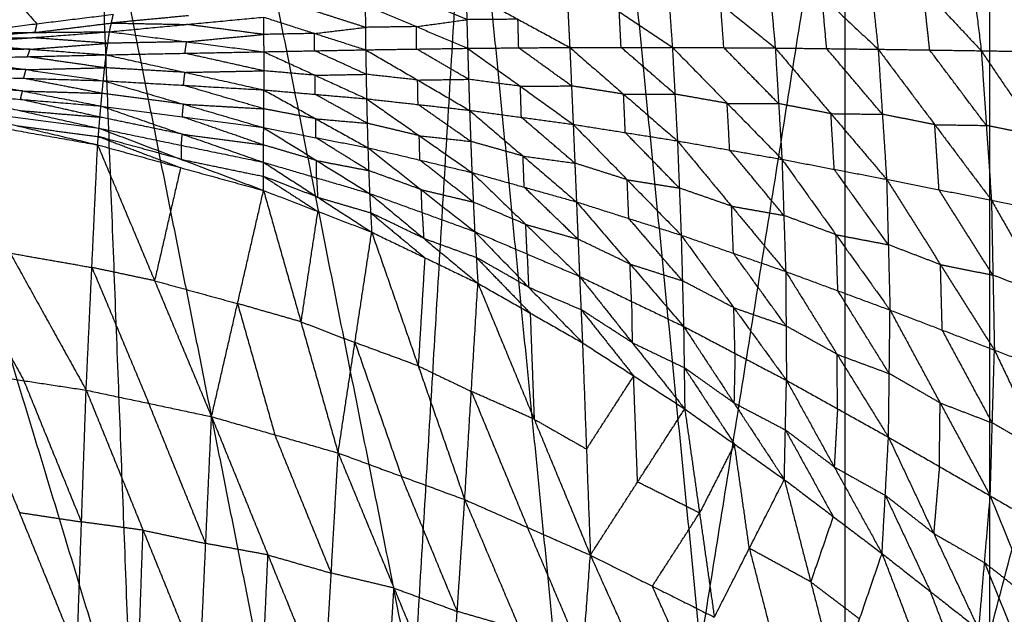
# Model space of a CAD drawing. Header units: millimetres. Extents: x -106 to 110, y -96 to 120.
# Tile 744 of 1020: x -7 to 2, y 39 to 44. Entities that reach past the tile are written whole.
import ezdxf

# ---------------------------------------------------------------- set-up
doc = ezdxf.new("R2010")
doc.units = ezdxf.units.MM
doc.header["$MEASUREMENT"] = 0
doc.layers.add('Default', color=7, linetype='Continuous', true_color=0x000000)

msp = doc.modelspace()

# ---------------------------------------------------------------- linework, layer by layer
at = {"layer": 'Default'}
for points in [[(-0.7935, 38.4819, 3.7488), (0.5128, 46.6791, 3.779), (1.8192, 54.8763, 3.8092)], [(1.8192, 38.6103, 3.7488), (1.8192, 46.7433, 3.779), (1.8192, 54.8763, 3.8092)], [(-3.3809, 38.0981, 3.7488), (-2.8844, 46.3839, 3.779), (-2.3878, 54.6697, 3.8092)], [(-2.3878, 54.6697, 3.8092), (-1.5906, 46.5758, 3.779), (-0.7935, 38.4819, 3.7488)], [(1.8192, 38.6103, 3.7488), (3.9227, 46.64, 3.779), (6.0262, 54.6697, 3.8092)], [(-6.5543, 54.0516, 3.8092), (-6.2363, 45.7571, 3.779), (-5.9183, 37.4625, 3.7488)], [(-6.5543, 54.0516, 3.8092), (-4.9676, 46.0749, 3.779), (-3.3809, 38.0981, 3.7488)], [(-10.6401, 53.0282, 3.8092), (-8.2792, 45.2453, 3.779), (-5.9183, 37.4625, 3.7488)], [(0.5128, 38.5461, 3.7488), (0.5128, 42.6126, 3.7639), (0.5128, 46.6791, 3.779)], [(-2.0872, 38.29, 3.7488), (-2.4858, 42.3369, 3.7639), (-2.8844, 46.3839, 3.779)], [(-4.6496, 37.7803, 3.7488), (-5.443, 41.7687, 3.7639), (-6.2363, 45.7571, 3.779)], [(-7.7083, 45.1626, -0.8196), (-7.2462, 44.6416, -0.3896), (-6.784, 44.1206, 0.0405)], [(1.5844, 45.1605, -0.9162), (1.663, 44.5185, -1.1874), (1.7416, 43.8765, -1.4587)], [(1.5844, 45.1605, -0.9162), (2.1273, 44.5119, -1.2756), (2.6702, 43.8634, -1.635)], [(0.69, 45.0018, -0.8053), (0.7505, 44.446, -1.0462), (0.811, 43.8902, -1.2872)], [(0.69, 45.0018, -0.8053), (1.2158, 44.4391, -1.132), (1.7416, 43.8765, -1.4587)], [(-0.2045, 44.847, -0.6999), (-0.1611, 44.3742, -0.9121), (-0.1176, 43.9015, -1.1242)], [(-0.2045, 44.847, -0.6999), (0.3032, 44.3686, -0.9935), (0.811, 43.8902, -1.2872)], [(-1.1038, 44.6962, -0.6013), (-1.0751, 44.3018, -0.7866), (-1.0464, 43.9074, -0.9718)], [(-1.1038, 44.6962, -0.6013), (-0.6107, 44.2988, -0.8628), (-0.1176, 43.9015, -1.1242)], [(-2.005, 44.5517, -0.5095), (-1.9888, 44.2292, -0.6697), (-1.9726, 43.9067, -0.83)], [(-2.005, 44.5517, -0.5095), (-1.5257, 44.2295, -0.7407), (-1.0464, 43.9074, -0.9718)], [(1.2763, 43.8833, -1.3729), (1.246, 44.1612, -1.2525), (1.2158, 44.4391, -1.132)], [(-2.9017, 44.1573, -0.5615), (-3.1327, 44.2551, -0.4735), (-3.3638, 44.353, -0.3855)], [(-2.9085, 44.4156, -0.4245), (-2.9017, 44.1573, -0.5615), (-2.8948, 43.8989, -0.6986)], [(-2.9085, 44.4156, -0.4245), (-2.4406, 44.1611, -0.6272), (-1.9726, 43.9067, -0.83)], [(0.3467, 43.8958, -1.2057), (0.325, 44.1322, -1.0996), (0.3032, 44.3686, -0.9935)], [(-3.8191, 44.2904, -0.3465), (-3.8171, 44.0878, -0.4623), (-3.815, 43.8852, -0.5781)], [(-3.8191, 44.2904, -0.3465), (-3.3569, 44.0947, -0.5225), (-2.8948, 43.8989, -0.6986)], [(-0.582, 43.9044, -1.048), (-0.5964, 44.1016, -0.9554), (-0.6107, 44.2988, -0.8628)], [(-7.475, 44.0356, 0.0408), (-6.784, 44.1206, 0.0405), (-6.0931, 44.2056, 0.0402)], [(-6.1277, 44.0481, -0.179), (-6.1104, 44.1268, -0.0694), (-6.0931, 44.2056, 0.0402)], [(-6.1277, 44.0481, -0.179), (-5.4319, 44.1142, -0.2273), (-4.7361, 44.1803, -0.2756)], [(-5.4146, 44.1929, -0.1177), (-5.7625, 44.1599, -0.0936), (-6.1104, 44.1268, -0.0694)], [(-4.7361, 44.1803, -0.2756), (-4.7359, 44.024, -0.372), (-4.7357, 43.8677, -0.4685)], [(-4.7361, 44.1803, -0.2756), (-4.2756, 44.0327, -0.4269), (-3.815, 43.8852, -0.5781)], [(-3.8171, 44.0878, -0.4623), (-4.0473, 44.1616, -0.3867), (-4.2776, 44.2353, -0.3111)], [(-1.5095, 43.907, -0.9009), (-1.5176, 44.0683, -0.8208), (-1.5257, 44.2295, -0.7407)], [(-6.8013, 44.0418, -0.0691), (-6.4559, 44.0843, -0.0692), (-6.1104, 44.1268, -0.0694)], [(-6.784, 44.1206, 0.0405), (-6.7927, 44.0812, -0.0143), (-6.8013, 44.0418, -0.0691)], [(-6.1104, 44.1268, -0.0694), (-5.7711, 44.1205, -0.1483), (-5.4319, 44.1142, -0.2273)], [(-4.7359, 44.024, -0.372), (-5.0839, 44.0691, -0.2997), (-5.4319, 44.1142, -0.2273)], [(-4.2756, 44.0327, -0.4269), (-4.0463, 44.0603, -0.4446), (-3.8171, 44.0878, -0.4623)], [(-3.3569, 44.0947, -0.5225), (-3.587, 44.0912, -0.4924), (-3.8171, 44.0878, -0.4623)], [(-3.3569, 44.0947, -0.5225), (-3.1293, 44.126, -0.542), (-2.9017, 44.1573, -0.5615)], [(-3.3549, 43.8921, -0.6383), (-3.3559, 43.9934, -0.5804), (-3.3569, 44.0947, -0.5225)], [(-2.4406, 44.1611, -0.6272), (-2.6711, 44.1592, -0.5944), (-2.9017, 44.1573, -0.5615)], [(-2.4337, 43.9028, -0.7643), (-2.4371, 44.032, -0.6957), (-2.4406, 44.1611, -0.6272)], [(-7.53, 43.9411, -0.1006), (-6.8289, 43.9946, -0.1398), (-6.1277, 44.0481, -0.179)], [(-6.8013, 44.0418, -0.0691), (-7.1519, 44.0151, -0.0495), (-7.5025, 43.9883, -0.0299)], [(-7.5025, 43.9883, -0.0299), (-7.1657, 43.9915, -0.0848), (-6.8289, 43.9946, -0.1398)], [(-7.475, 44.0356, 0.0408), (-6.8013, 44.0418, -0.0691), (-6.1277, 44.0481, -0.179)], [(-6.1428, 43.944, -0.2487), (-6.4858, 43.9693, -0.1942), (-6.8289, 43.9946, -0.1398)], [(-6.1579, 43.8398, -0.3185), (-6.1428, 43.944, -0.2487), (-6.1277, 44.0481, -0.179)], [(-6.1277, 44.0481, -0.179), (-5.4317, 43.9579, -0.3237), (-4.7357, 43.8677, -0.4685)], [(-5.4317, 43.9579, -0.3237), (-5.0838, 43.991, -0.3479), (-4.7359, 44.024, -0.372)], [(-4.2756, 44.0327, -0.4269), (-4.5057, 44.0284, -0.3995), (-4.7359, 44.024, -0.372)], [(-4.2754, 43.8764, -0.5233), (-4.2755, 43.9546, -0.4751), (-4.2756, 44.0327, -0.4269)], [(-7.53, 43.9411, -0.1006), (-6.844, 43.8905, -0.2095), (-6.1579, 43.8398, -0.3185)], [(-6.844, 43.8905, -0.2095), (-6.4934, 43.9172, -0.2291), (-6.1428, 43.944, -0.2487)], [(-5.4317, 43.9579, -0.3237), (-5.7872, 43.9509, -0.2862), (-6.1428, 43.944, -0.2487)], [(-5.4468, 43.8538, -0.3935), (-5.4393, 43.9058, -0.3586), (-5.4317, 43.9579, -0.3237)], [(-2.8948, 43.8989, -0.6986), (-2.4337, 43.9028, -0.7643), (-1.9726, 43.9067, -0.83)], [(-1.9726, 43.9067, -0.83), (-1.5095, 43.907, -0.9009), (-1.0464, 43.9074, -0.9718)], [(-1.9726, 43.9067, -0.83), (-1.9572, 43.559, -0.8709), (-1.9417, 43.2114, -0.9118)], [(-1.9726, 43.9067, -0.83), (-1.4867, 43.4846, -0.9485), (-1.0008, 43.0625, -1.067)], [(-1.0236, 43.4849, -1.0194), (-1.2666, 43.696, -0.9601), (-1.5095, 43.907, -0.9009)], [(-1.0464, 43.9074, -0.9718), (-1.0236, 43.4849, -1.0194), (-1.0008, 43.0625, -1.067)], [(-1.0464, 43.9074, -0.9718), (-0.582, 43.9044, -1.048), (-0.1176, 43.9015, -1.1242)], [(-1.0464, 43.9074, -0.9718), (-0.5519, 43.4015, -1.1028), (-0.0573, 42.8956, -1.2337)], [(-7.5787, 43.8058, -0.1967), (-6.8683, 43.8228, -0.2576), (-6.1579, 43.8398, -0.3185)], [(-6.844, 43.8905, -0.2095), (-7.1992, 43.882, -0.1791), (-7.5544, 43.8734, -0.1486)], [(-6.8683, 43.8228, -0.2576), (-6.8562, 43.8566, -0.2336), (-6.844, 43.8905, -0.2095)], [(-6.1708, 43.7229, -0.3354), (-6.5196, 43.7729, -0.2965), (-6.8683, 43.8228, -0.2576)], [(-6.1837, 43.606, -0.3524), (-6.1708, 43.7229, -0.3354), (-6.1579, 43.8398, -0.3185)], [(-6.1579, 43.8398, -0.3185), (-5.4468, 43.8538, -0.3935), (-4.7357, 43.8677, -0.4685)], [(-6.1579, 43.8398, -0.3185), (-5.4467, 43.6815, -0.4175), (-4.7356, 43.5231, -0.5166)], [(-4.7356, 43.6954, -0.4925), (-5.0912, 43.7746, -0.443), (-5.4468, 43.8538, -0.3935)], [(-4.7357, 43.8677, -0.4685), (-4.2754, 43.8764, -0.5233), (-3.815, 43.8852, -0.5781)], [(-4.7357, 43.8677, -0.4685), (-4.7356, 43.6954, -0.4925), (-4.7356, 43.5231, -0.5166)], [(-4.7357, 43.8677, -0.4685), (-4.2714, 43.6551, -0.5525), (-3.8071, 43.4425, -0.6364)], [(-3.811, 43.6639, -0.6073), (-4.0432, 43.7702, -0.5653), (-4.2754, 43.8764, -0.5233)], [(-3.815, 43.8852, -0.5781), (-3.3549, 43.8921, -0.6383), (-2.8948, 43.8989, -0.6986)], [(-3.815, 43.8852, -0.5781), (-3.811, 43.6639, -0.6073), (-3.8071, 43.4425, -0.6364)], [(-3.815, 43.8852, -0.5781), (-3.3461, 43.6119, -0.6731), (-2.8772, 43.3387, -0.7681)], [(-2.886, 43.6188, -0.7333), (-3.1204, 43.7554, -0.6858), (-3.3549, 43.8921, -0.6383)], [(-2.8948, 43.8989, -0.6986), (-2.886, 43.6188, -0.7333), (-2.8772, 43.3387, -0.7681)], [(-2.8948, 43.8989, -0.6986), (-2.4182, 43.5552, -0.8052), (-1.9417, 43.2114, -0.9118)], [(-1.9572, 43.559, -0.8709), (-2.1954, 43.7309, -0.8176), (-2.4337, 43.9028, -0.7643)], [(-0.0875, 43.3985, -1.179), (-0.3348, 43.6515, -1.1135), (-0.582, 43.9044, -1.048)], [(-0.1176, 43.9015, -1.1242), (-0.0875, 43.3985, -1.179), (-0.0573, 42.8956, -1.2337)], [(-0.1176, 43.9015, -1.1242), (0.3467, 43.8958, -1.2057), (0.811, 43.8902, -1.2872)], [(-0.1176, 43.9015, -1.1242), (0.3847, 43.3083, -1.2682), (0.8871, 42.7152, -1.4121)], [(0.849, 43.3027, -1.3497), (0.5979, 43.5993, -1.2777), (0.3467, 43.8958, -1.2057)], [(0.811, 43.8902, -1.2872), (0.849, 43.3027, -1.3497), (0.8871, 42.7152, -1.4121)], [(0.811, 43.8902, -1.2872), (1.2763, 43.8833, -1.3729), (1.7416, 43.8765, -1.4587)], [(0.811, 43.8902, -1.2872), (1.3223, 43.2085, -1.4436), (1.8336, 42.5268, -1.6)], [(1.7876, 43.2017, -1.5293), (1.5319, 43.5425, -1.4511), (1.2763, 43.8833, -1.3729)], [(1.7416, 43.8765, -1.4587), (1.7876, 43.2017, -1.5293), (1.8336, 42.5268, -1.6)], [(1.7416, 43.8765, -1.4587), (2.2059, 43.8699, -1.5468), (2.6702, 43.8634, -1.635)], [(1.7416, 43.8765, -1.4587), (2.2603, 43.1074, -1.6259), (2.779, 42.3383, -1.7931)], [(-7.5787, 43.8058, -0.1967), (-6.8812, 43.7059, -0.2745), (-6.1837, 43.606, -0.3524)], [(-7.621, 43.6489, -0.2191), (-6.913, 43.5131, -0.2641), (-6.205, 43.3774, -0.3092)], [(-7.621, 43.6489, -0.2191), (-6.9024, 43.6274, -0.2857), (-6.1837, 43.606, -0.3524)], [(-6.8812, 43.7059, -0.2745), (-7.2406, 43.7166, -0.2412), (-7.5999, 43.7273, -0.2079)], [(-6.9024, 43.6274, -0.2857), (-6.8918, 43.6667, -0.2801), (-6.8812, 43.7059, -0.2745)], [(-6.8812, 43.7059, -0.2745), (-6.526, 43.7144, -0.305), (-6.1708, 43.7229, -0.3354)], [(-5.4467, 43.6815, -0.4175), (-5.8088, 43.7022, -0.3765), (-6.1708, 43.7229, -0.3354)], [(-5.4596, 43.5646, -0.4345), (-5.4532, 43.623, -0.426), (-5.4467, 43.6815, -0.4175)], [(-5.4467, 43.6815, -0.4175), (-5.0912, 43.6884, -0.455), (-4.7356, 43.6954, -0.4925)], [(-4.2714, 43.6551, -0.5525), (-4.5035, 43.6753, -0.5225), (-4.7356, 43.6954, -0.4925)], [(-4.2714, 43.6551, -0.5525), (-4.0412, 43.6595, -0.5799), (-3.811, 43.6639, -0.6073)], [(-4.2713, 43.4828, -0.5765), (-4.2714, 43.569, -0.5645), (-4.2714, 43.6551, -0.5525)], [(-3.3461, 43.6119, -0.6731), (-3.5786, 43.6379, -0.6402), (-3.811, 43.6639, -0.6073)], [(-6.913, 43.5131, -0.2641), (-7.276, 43.5431, -0.2341), (-7.6389, 43.573, -0.2041)], [(-6.1944, 43.4917, -0.3308), (-6.5484, 43.5596, -0.3083), (-6.9024, 43.6274, -0.2857)], [(-6.205, 43.3774, -0.3092), (-6.1944, 43.4917, -0.3308), (-6.1837, 43.606, -0.3524)], [(-6.1837, 43.606, -0.3524), (-5.4597, 43.3938, -0.4047), (-4.7357, 43.1816, -0.4571)], [(-6.1837, 43.606, -0.3524), (-5.4596, 43.5646, -0.4345), (-4.7356, 43.5231, -0.5166)], [(-4.7357, 43.3524, -0.4868), (-5.0977, 43.4585, -0.4607), (-5.4596, 43.5646, -0.4345)], [(-3.3461, 43.6119, -0.6731), (-3.1161, 43.6154, -0.7032), (-2.886, 43.6188, -0.7333)], [(-3.3421, 43.3906, -0.7023), (-3.3441, 43.5013, -0.6877), (-3.3461, 43.6119, -0.6731)], [(-2.4182, 43.5552, -0.8052), (-2.6521, 43.587, -0.7693), (-2.886, 43.6188, -0.7333)], [(-2.4182, 43.5552, -0.8052), (-2.1877, 43.5571, -0.838), (-1.9572, 43.559, -0.8709)], [(-2.4095, 43.275, -0.84), (-2.4138, 43.4151, -0.8226), (-2.4182, 43.5552, -0.8052)], [(-1.4867, 43.4846, -0.9485), (-1.7219, 43.5218, -0.9097), (-1.9572, 43.559, -0.8709)], [(-7.6568, 43.4972, -0.1892), (-6.9394, 43.3368, -0.1817), (-6.222, 43.1764, -0.1742)], [(-7.6568, 43.4972, -0.1892), (-6.9309, 43.4373, -0.2492), (-6.205, 43.3774, -0.3092)], [(-6.9309, 43.4373, -0.2492), (-6.922, 43.4752, -0.2567), (-6.913, 43.5131, -0.2641)], [(-6.913, 43.5131, -0.2641), (-6.5537, 43.5024, -0.2975), (-6.1944, 43.4917, -0.3308)], [(-5.4597, 43.3938, -0.4047), (-5.827, 43.4428, -0.3678), (-6.1944, 43.4917, -0.3308)], [(-4.7357, 43.1816, -0.4571), (-4.7357, 43.3524, -0.4868), (-4.7356, 43.5231, -0.5166)], [(-4.7356, 43.5231, -0.5166), (-4.2713, 43.4828, -0.5765), (-3.8071, 43.4425, -0.6364)], [(-4.7356, 43.5231, -0.5166), (-4.2655, 43.262, -0.5409), (-3.7954, 43.0008, -0.5652)], [(-3.8012, 43.2217, -0.6008), (-4.0363, 43.3522, -0.5887), (-4.2713, 43.4828, -0.5765)], [(-1.4867, 43.4846, -0.9485), (-1.2552, 43.4847, -0.9839), (-1.0236, 43.4849, -1.0194)], [(-1.4713, 43.1369, -0.9894), (-1.479, 43.3107, -0.9689), (-1.4867, 43.4846, -0.9485)], [(-0.5519, 43.4015, -1.1028), (-0.7878, 43.4432, -1.0611), (-1.0236, 43.4849, -1.0194)], [(-6.2135, 43.2769, -0.2417), (-6.5722, 43.3571, -0.2454), (-6.9309, 43.4373, -0.2492)], [(-6.222, 43.1764, -0.1742), (-6.2135, 43.2769, -0.2417), (-6.205, 43.3774, -0.3092)], [(-6.205, 43.3774, -0.3092), (-5.4706, 43.123, -0.2894), (-4.7362, 42.8686, -0.2697)], [(-6.205, 43.3774, -0.3092), (-5.4704, 43.2795, -0.3831), (-4.7357, 43.1816, -0.4571)], [(-5.4704, 43.2795, -0.3831), (-5.4651, 43.3367, -0.3939), (-5.4597, 43.3938, -0.4047)], [(-5.4597, 43.3938, -0.4047), (-5.0977, 43.3731, -0.4458), (-4.7357, 43.3524, -0.4868)], [(-3.8071, 43.4425, -0.6364), (-3.8012, 43.2217, -0.6008), (-3.7954, 43.0008, -0.5652)], [(-3.8071, 43.4425, -0.6364), (-3.3421, 43.3906, -0.7023), (-2.8772, 43.3387, -0.7681)], [(-3.8071, 43.4425, -0.6364), (-3.3315, 43.1095, -0.6602), (-2.8559, 42.7765, -0.684)], [(-2.8666, 43.0576, -0.7261), (-3.1044, 43.2241, -0.7142), (-3.3421, 43.3906, -0.7023)], [(-0.5291, 42.979, -1.1503), (-0.5405, 43.1903, -1.1266), (-0.5519, 43.4015, -1.1028)], [(-0.5519, 43.4015, -1.1028), (-0.3197, 43.4, -1.1409), (-0.0875, 43.3985, -1.179)], [(0.3847, 43.3083, -1.2682), (0.1486, 43.3534, -1.2236), (-0.0875, 43.3985, -1.179)], [(-7.7092, 43.2867, 0.0378), (-7.0237, 42.0486, -0.7999), (-6.3383, 40.8105, -1.6376)], [(-7.7092, 43.2867, 0.0378), (-6.9719, 43.1567, 0.0368), (-6.2346, 43.0267, 0.0358)], [(-7.6861, 43.3703, -0.0969), (-6.9603, 43.1985, -0.0306), (-6.2346, 43.0267, 0.0358)], [(-7.6861, 43.3703, -0.0969), (-6.9541, 43.2734, -0.1356), (-6.222, 43.1764, -0.1742)], [(-6.9394, 43.3368, -0.1817), (-6.5764, 43.3069, -0.2117), (-6.2135, 43.2769, -0.2417)], [(-4.2655, 43.262, -0.5409), (-4.5006, 43.3072, -0.5139), (-4.7357, 43.3524, -0.4868)], [(-2.8772, 43.3387, -0.7681), (-2.8666, 43.0576, -0.7261), (-2.8559, 42.7765, -0.684)], [(-2.8772, 43.3387, -0.7681), (-2.4095, 43.275, -0.84), (-1.9417, 43.2114, -0.9118)], [(-2.8772, 43.3387, -0.7681), (-2.3948, 42.9249, -0.7909), (-1.9123, 42.5112, -0.8137)], [(0.4149, 42.8054, -1.3229), (0.3998, 43.0569, -1.2956), (0.3847, 43.3083, -1.2682)], [(0.3847, 43.3083, -1.2682), (0.6169, 43.3055, -1.3089), (0.849, 43.3027, -1.3497)], [(1.3223, 43.2085, -1.4436), (1.0857, 43.2556, -1.3966), (0.849, 43.3027, -1.3497)], [(-6.9603, 43.1985, -0.0306), (-6.5943, 43.15, -0.0499), (-6.2283, 43.1015, -0.0692)], [(-5.4706, 43.123, -0.2894), (-5.8421, 43.2, -0.2656), (-6.2135, 43.2769, -0.2417)], [(-4.736, 43.0251, -0.3634), (-5.1032, 43.1523, -0.3733), (-5.4704, 43.2795, -0.3831)], [(-4.2656, 43.0912, -0.5111), (-4.2655, 43.1766, -0.526), (-4.2655, 43.262, -0.5409)], [(-4.2655, 43.262, -0.5409), (-4.0334, 43.2418, -0.5709), (-3.8012, 43.2217, -0.6008)], [(-3.3315, 43.1095, -0.6602), (-3.5664, 43.1656, -0.6305), (-3.8012, 43.2217, -0.6008)], [(-1.927, 42.8613, -0.8628), (-2.1682, 43.0681, -0.8514), (-2.4095, 43.275, -0.84)], [(-1.9417, 43.2114, -0.9118), (-1.927, 42.8613, -0.8628), (-1.9123, 42.5112, -0.8137)], [(-1.9417, 43.2114, -0.9118), (-1.4713, 43.1369, -0.9894), (-1.0008, 43.0625, -1.067)], [(-1.9417, 43.2114, -0.9118), (-1.4544, 42.711, -0.9328), (-0.9671, 42.2106, -0.9538)], [(1.3603, 42.621, -1.5061), (1.3413, 42.9148, -1.4748), (1.3223, 43.2085, -1.4436)], [(1.3223, 43.2085, -1.4436), (1.5549, 43.2051, -1.4865), (1.7876, 43.2017, -1.5293)], [(2.2603, 43.1074, -1.6259), (2.0239, 43.1545, -1.5776), (1.7876, 43.2017, -1.5293)], [(-6.2346, 43.0267, 0.0358), (-6.2283, 43.1015, -0.0692), (-6.222, 43.1764, -0.1742)], [(-6.222, 43.1764, -0.1742), (-5.4794, 42.8953, -0.0703), (-4.7369, 42.6141, 0.0337)], [(-6.222, 43.1764, -0.1742), (-5.4791, 43.0225, -0.222), (-4.7362, 42.8686, -0.2697)], [(-5.4791, 43.0225, -0.222), (-5.4748, 43.0728, -0.2557), (-5.4706, 43.123, -0.2894)], [(-5.4706, 43.123, -0.2894), (-5.1033, 43.0741, -0.3264), (-4.736, 43.0251, -0.3634)], [(-4.7362, 42.8686, -0.2697), (-4.736, 43.0251, -0.3634), (-4.7357, 43.1816, -0.4571)], [(-4.7357, 43.1816, -0.4571), (-4.2656, 43.0912, -0.5111), (-3.7954, 43.0008, -0.5652)], [(-4.7357, 43.1816, -0.4571), (-4.2578, 42.8846, -0.3984), (-3.7799, 42.5877, -0.3398)], [(-3.3257, 42.8887, -0.6246), (-3.3286, 42.9991, -0.6424), (-3.3315, 43.1095, -0.6602)], [(-3.3315, 43.1095, -0.6602), (-3.099, 43.0835, -0.6932), (-2.8666, 43.0576, -0.7261)], [(-0.984, 42.6365, -1.0104), (-1.2276, 42.8867, -0.9999), (-1.4713, 43.1369, -0.9894)], [(-6.3383, 40.8105, -1.6376), (-6.2864, 41.9186, -0.8009), (-6.2346, 43.0267, 0.0358)], [(-6.2346, 43.0267, 0.0358), (-5.7204, 41.7987, -0.7655), (-5.2062, 40.5707, -1.5668)], [(-6.2346, 43.0267, 0.0358), (-5.4857, 42.8204, 0.0347), (-4.7369, 42.6141, 0.0337)], [(-6.2283, 43.1015, -0.0692), (-5.857, 42.961, -0.0172), (-5.4857, 42.8204, 0.0347)], [(-5.4794, 42.8953, -0.0703), (-5.8539, 42.9984, -0.0697), (-6.2283, 43.1015, -0.0692)], [(-5.4791, 43.0225, -0.222), (-5.4793, 42.9589, -0.1461), (-5.4794, 42.8953, -0.0703)], [(-4.2578, 42.8846, -0.3984), (-4.4969, 42.9549, -0.3809), (-4.736, 43.0251, -0.3634)], [(-3.7876, 42.7942, -0.4525), (-4.0266, 42.9427, -0.4818), (-4.2656, 43.0912, -0.5111)], [(-2.3948, 42.9249, -0.7909), (-2.6307, 42.9912, -0.7585), (-2.8666, 43.0576, -0.7261)], [(-1.0008, 43.0625, -1.067), (-0.984, 42.6365, -1.0104), (-0.9671, 42.2106, -0.9538)], [(-1.0008, 43.0625, -1.067), (-0.5291, 42.979, -1.1503), (-0.0573, 42.8956, -1.2337)], [(-1.0008, 43.0625, -1.067), (-0.5123, 42.4724, -1.0856), (-0.0238, 41.8824, -1.1043)], [(-3.7954, 43.0008, -0.5652), (-3.7876, 42.7942, -0.4525), (-3.7799, 42.5877, -0.3398)], [(-3.7954, 43.0008, -0.5652), (-3.3257, 42.8887, -0.6246), (-2.8559, 42.7765, -0.684)], [(-3.7954, 43.0008, -0.5652), (-3.3131, 42.6216, -0.4911), (-2.8309, 42.2424, -0.4169)], [(-0.0405, 42.389, -1.169), (-0.2848, 42.684, -1.1597), (-0.5291, 42.979, -1.1503)], [(-5.4794, 42.8953, -0.0703), (-5.108, 42.8183, -0.0942), (-4.7366, 42.7414, -0.118)], [(-4.7369, 42.6141, 0.0337), (-4.7366, 42.7414, -0.118), (-4.7362, 42.8686, -0.2697)], [(-4.7362, 42.8686, -0.2697), (-4.258, 42.7282, -0.3048), (-3.7799, 42.5877, -0.3398)], [(-4.7362, 42.8686, -0.2697), (-4.2484, 42.5532, -0.1188), (-3.7606, 42.2377, 0.0321)], [(-4.258, 42.7282, -0.3048), (-4.2579, 42.8064, -0.3516), (-4.2578, 42.8846, -0.3984)], [(-4.2578, 42.8846, -0.3984), (-4.0227, 42.8394, -0.4255), (-3.7876, 42.7942, -0.4525)], [(-2.8434, 42.5094, -0.5505), (-3.0845, 42.699, -0.5875), (-3.3257, 42.8887, -0.6246)], [(-2.3841, 42.6438, -0.7489), (-2.3894, 42.7844, -0.7699), (-2.3948, 42.9249, -0.7909)], [(-2.3948, 42.9249, -0.7909), (-2.1609, 42.8931, -0.8269), (-1.927, 42.8613, -0.8628)], [(-1.4544, 42.711, -0.9328), (-1.6907, 42.7861, -0.8978), (-1.927, 42.8613, -0.8628)], [(-0.0573, 42.8956, -1.2337), (-0.0405, 42.389, -1.169), (-0.0238, 41.8824, -1.1043)], [(-0.0573, 42.8956, -1.2337), (0.4149, 42.8054, -1.3229), (0.8871, 42.7152, -1.4121)], [(-0.0573, 42.8956, -1.2337), (0.4304, 42.2147, -1.2495), (0.9181, 41.5337, -1.2652)], [(-5.4857, 42.8204, 0.0347), (-5.603, 42.3095, -0.3654), (-5.7204, 41.7987, -0.7655)], [(-3.3131, 42.6216, -0.4911), (-3.5504, 42.7079, -0.4718), (-3.7876, 42.7942, -0.4525)], [(-2.8559, 42.7765, -0.684), (-2.8434, 42.5094, -0.5505), (-2.8309, 42.2424, -0.4169)], [(-2.8559, 42.7765, -0.684), (-2.3841, 42.6438, -0.7489), (-1.9123, 42.5112, -0.8137)], [(-2.8559, 42.7765, -0.684), (-2.3701, 42.3074, -0.5926), (-1.8844, 41.8384, -0.5012)], [(0.9026, 42.1245, -1.3387), (0.6587, 42.4649, -1.3308), (0.4149, 42.8054, -1.3229)], [(-4.7366, 42.7414, -0.118), (-4.4927, 42.5836, -0.0426), (-4.2488, 42.4259, 0.0329)], [(-4.2484, 42.5532, -0.1188), (-4.4925, 42.6473, -0.1184), (-4.7366, 42.7414, -0.118)], [(-4.258, 42.7282, -0.3048), (-4.2532, 42.6407, -0.2118), (-4.2484, 42.5532, -0.1188)], [(-1.4397, 42.3609, -0.8838), (-1.4471, 42.5359, -0.9083), (-1.4544, 42.711, -0.9328)], [(-1.4544, 42.711, -0.9328), (-1.2192, 42.6737, -0.9716), (-0.984, 42.6365, -1.0104)], [(0.8871, 42.7152, -1.4121), (0.9026, 42.1245, -1.3387), (0.9181, 41.5337, -1.2652)], [(0.8871, 42.7152, -1.4121), (1.3603, 42.621, -1.5061), (1.8336, 42.5268, -1.6)], [(0.8871, 42.7152, -1.4121), (1.3738, 41.9439, -1.4234), (1.8605, 41.1725, -1.4347)], [(-5.2062, 40.5707, -1.5668), (-4.9715, 41.5924, -0.7665), (-4.7369, 42.6141, 0.0337)], [(-4.7369, 42.6141, 0.0337), (-4.4003, 41.4284, -0.7262), (-4.0636, 40.2427, -1.486)], [(-4.7369, 42.6141, 0.0337), (-4.2488, 42.4259, 0.0329), (-3.7606, 42.2377, 0.0321)], [(-3.7799, 42.5877, -0.3398), (-3.7703, 42.4127, -0.1539), (-3.7606, 42.2377, 0.0321)], [(-3.7799, 42.5877, -0.3398), (-3.3054, 42.415, -0.3784), (-2.8309, 42.2424, -0.4169)], [(-3.7799, 42.5877, -0.3398), (-3.291, 42.1819, -0.1547), (-2.8021, 41.7761, 0.0304)], [(-3.3054, 42.415, -0.3784), (-3.3093, 42.5183, -0.4347), (-3.3131, 42.6216, -0.4911)], [(-3.3131, 42.6216, -0.4911), (-3.0783, 42.5655, -0.5208), (-2.8434, 42.5094, -0.5505)], [(-1.8983, 42.1748, -0.6575), (-2.1412, 42.4093, -0.7032), (-2.3841, 42.6438, -0.7489)], [(-0.5123, 42.4724, -1.0856), (-0.7482, 42.5545, -1.048), (-0.984, 42.6365, -1.0104)], [(1.847, 41.8497, -1.5173), (1.6037, 42.2354, -1.5117), (1.3603, 42.621, -1.5061)], [(-4.2484, 42.5532, -0.1188), (-4.0093, 42.4829, -0.1363), (-3.7703, 42.4127, -0.1539)], [(-2.3701, 42.3074, -0.5926), (-2.6068, 42.4084, -0.5715), (-2.8434, 42.5094, -0.5505)], [(-1.9123, 42.5112, -0.8137), (-1.8983, 42.1748, -0.6575), (-1.8844, 41.8384, -0.5012)], [(-1.9123, 42.5112, -0.8137), (-1.4397, 42.3609, -0.8838), (-0.9671, 42.2106, -0.9538)], [(-1.9123, 42.5112, -0.8137), (-1.4287, 41.9488, -0.7029), (-0.9452, 41.3865, -0.5921)], [(1.8336, 42.5268, -1.6), (1.847, 41.8497, -1.5173), (1.8605, 41.1725, -1.4347)], [(1.8336, 42.5268, -1.6), (2.3063, 42.4326, -1.6965), (2.779, 42.3383, -1.7931)], [(1.8336, 42.5268, -1.6), (2.3176, 41.6687, -1.6044), (2.8016, 40.8106, -1.6088)], [(-4.2488, 42.4259, 0.0329), (-4.3245, 41.9272, -0.3467), (-4.4003, 41.4284, -0.7262)], [(-3.7703, 42.4127, -0.1539), (-3.5258, 42.2098, -0.0613), (-3.2814, 42.0069, 0.0313)], [(-3.291, 42.1819, -0.1547), (-3.5306, 42.2973, -0.1543), (-3.7703, 42.4127, -0.1539)], [(-3.3054, 42.415, -0.3784), (-3.2982, 42.2984, -0.2665), (-3.291, 42.1819, -0.1547)], [(-0.4955, 42.0465, -1.029), (-0.5039, 42.2595, -1.0573), (-0.5123, 42.4724, -1.0856)], [(-0.5123, 42.4724, -1.0856), (-0.2764, 42.4307, -1.1273), (-0.0405, 42.389, -1.169)], [(-2.3576, 42.0404, -0.4591), (-2.3639, 42.1739, -0.5258), (-2.3701, 42.3074, -0.5926)], [(-2.3701, 42.3074, -0.5926), (-2.1342, 42.2411, -0.625), (-1.8983, 42.1748, -0.6575)], [(-0.9562, 41.7985, -0.773), (-1.1979, 42.0797, -0.8284), (-1.4397, 42.3609, -0.8838)], [(0.4304, 42.2147, -1.2495), (0.1949, 42.3018, -1.2092), (-0.0405, 42.389, -1.169)], [(-4.0636, 40.2427, -1.486), (-3.9121, 41.2402, -0.727), (-3.7606, 42.2377, 0.0321)], [(-3.7606, 42.2377, 0.0321), (-3.3407, 41.0294, -0.6817), (-2.9209, 39.8211, -1.3954)], [(-3.7606, 42.2377, 0.0321), (-3.2814, 42.0069, 0.0313), (-2.8021, 41.7761, 0.0304)], [(-2.8309, 42.2424, -0.4169), (-2.8165, 42.0092, -0.1933), (-2.8021, 41.7761, 0.0304)], [(-2.8309, 42.2424, -0.4169), (-2.3576, 42.0404, -0.4591), (-1.8844, 41.8384, -0.5012)], [(-2.8309, 42.2424, -0.4169), (-2.3444, 41.7403, -0.1941), (-1.8578, 41.2382, 0.0287)], [(-7.5848, 42.1337, -0.8305), (-7.242, 41.5147, -1.2494), (-6.8993, 40.8956, -1.6682)], [(-3.291, 42.1819, -0.1547), (-3.0537, 42.0955, -0.174), (-2.8165, 42.0092, -0.1933)], [(-1.4287, 41.9488, -0.7029), (-1.6635, 42.0618, -0.6802), (-1.8983, 42.1748, -0.6575)], [(-0.9671, 42.2106, -0.9538), (-0.9562, 41.7985, -0.773), (-0.9452, 41.3865, -0.5921)], [(-0.9671, 42.2106, -0.9538), (-0.4955, 42.0465, -1.029), (-0.0238, 41.8824, -1.1043)], [(-0.9671, 42.2106, -0.9538), (-0.4919, 41.5548, -0.8218), (-0.0166, 40.899, -0.6898)], [(0.4472, 41.7081, -1.1848), (0.4388, 41.9614, -1.2171), (0.4304, 42.2147, -1.2495)], [(0.4304, 42.2147, -1.2495), (0.6665, 42.1696, -1.2941), (0.9026, 42.1245, -1.3387)], [(-7.0237, 42.0486, -0.7999), (-6.6551, 41.9836, -0.8004), (-6.2864, 41.9186, -0.8009)], [(-2.3576, 42.0404, -0.4591), (-2.351, 41.8903, -0.3266), (-2.3444, 41.7403, -0.1941)], [(-0.0202, 41.3907, -0.8971), (-0.2578, 41.7186, -0.963), (-0.4955, 42.0465, -1.029)], [(1.3738, 41.9439, -1.4234), (1.1382, 42.0342, -1.381), (0.9026, 42.1245, -1.3387)], [(-3.2814, 42.0069, 0.0313), (-3.3111, 41.5181, -0.3252), (-3.3407, 41.0294, -0.6817)], [(-2.8165, 42.0092, -0.1933), (-2.5732, 41.7582, -0.0819), (-2.33, 41.5071, 0.0296)], [(-2.3444, 41.7403, -0.1941), (-2.5804, 41.8748, -0.1937), (-2.8165, 42.0092, -0.1933)], [(-6.2864, 41.9186, -0.8009), (-6.0293, 41.3046, -1.2015), (-5.7722, 40.6906, -1.6022)], [(-5.7204, 41.7987, -0.7655), (-6.0034, 41.8586, -0.7832), (-6.2864, 41.9186, -0.8009)], [(-1.4148, 41.6124, -0.5467), (-1.4217, 41.7806, -0.6248), (-1.4287, 41.9488, -0.7029)], [(-1.4287, 41.9488, -0.7029), (-1.1924, 41.8737, -0.7379), (-0.9562, 41.7985, -0.773)], [(-0.0238, 41.8824, -1.1043), (-0.0202, 41.3907, -0.8971), (-0.0166, 40.899, -0.6898)], [(-0.0238, 41.8824, -1.1043), (0.4403, 41.1339, -0.9492), (0.9044, 40.3854, -0.7942)], [(-0.0238, 41.8824, -1.1043), (0.4472, 41.7081, -1.1848), (0.9181, 41.5337, -1.2652)], [(1.3893, 41.3531, -1.35), (1.3815, 41.6485, -1.3867), (1.3738, 41.9439, -1.4234)], [(1.3738, 41.9439, -1.4234), (1.6104, 41.8968, -1.4704), (1.847, 41.8497, -1.5173)], [(-5.7204, 41.7987, -0.7655), (-5.346, 41.6955, -0.766), (-4.9715, 41.5924, -0.7665)], [(-2.9209, 39.8211, -1.3954), (-2.8615, 40.7986, -0.6825), (-2.8021, 41.7761, 0.0304)], [(-2.8021, 41.7761, 0.0304), (-2.33, 41.5071, 0.0296), (-1.8578, 41.2382, 0.0287)], [(-2.8021, 41.7761, 0.0304), (-2.2944, 40.5478, -0.6325), (-1.7867, 39.3196, -1.2955)], [(-1.8844, 41.8384, -0.5012), (-1.8711, 41.5383, -0.2362), (-1.8578, 41.2382, 0.0287)], [(-1.8844, 41.8384, -0.5012), (-1.4148, 41.6124, -0.5467), (-0.9452, 41.3865, -0.5921)], [(-1.8844, 41.8384, -0.5012), (-1.4096, 41.2398, -0.2371), (-0.9349, 40.6413, 0.027)], [(-0.4919, 41.5548, -0.8218), (-0.724, 41.6767, -0.7974), (-0.9562, 41.7985, -0.773)], [(2.3176, 41.6687, -1.6044), (2.0823, 41.7592, -1.5609), (1.847, 41.8497, -1.5173)], [(-2.3444, 41.7403, -0.1941), (-2.1077, 41.6393, -0.2152), (-1.8711, 41.5383, -0.2362)], [(0.9113, 40.9596, -1.0297), (0.6792, 41.3338, -1.1072), (0.4472, 41.7081, -1.1848)], [(-1.4148, 41.6124, -0.5467), (-1.4122, 41.4261, -0.3919), (-1.4096, 41.2398, -0.2371)], [(-4.9715, 41.5924, -0.7665), (-4.8032, 40.9996, -1.1465), (-4.6349, 40.4067, -1.5264)], [(-4.4003, 41.4284, -0.7262), (-4.6859, 41.5104, -0.7464), (-4.9715, 41.5924, -0.7665)], [(-2.33, 41.5071, 0.0296), (-2.3122, 41.0275, -0.3015), (-2.2944, 40.5478, -0.6325)], [(-1.8711, 41.5383, -0.2362), (-1.6337, 41.239, -0.1042), (-1.3964, 40.9398, 0.0278)], [(-1.4096, 41.2398, -0.2371), (-1.6404, 41.3891, -0.2367), (-1.8711, 41.5383, -0.2362)], [(-0.4809, 41.1427, -0.641), (-0.4864, 41.3488, -0.7314), (-0.4919, 41.5548, -0.8218)], [(-0.4919, 41.5548, -0.8218), (-0.256, 41.4728, -0.8594), (-0.0202, 41.3907, -0.8971)], [(0.9044, 40.3854, -0.7942), (0.9113, 40.9596, -1.0297), (0.9181, 41.5337, -1.2652)], [(0.9181, 41.5337, -1.2652), (1.3704, 40.6948, -1.0846), (1.8226, 39.8558, -0.904)], [(0.9181, 41.5337, -1.2652), (1.3893, 41.3531, -1.35), (1.8605, 41.1725, -1.4347)], [(-4.4003, 41.4284, -0.7262), (-4.1562, 41.3343, -0.7266), (-3.9121, 41.2402, -0.727)], [(-0.9452, 41.3865, -0.5921), (-0.94, 41.0139, -0.2826), (-0.9349, 40.6413, 0.027)], [(-0.9452, 41.3865, -0.5921), (-0.4906, 40.6947, -0.2834), (-0.036, 40.0028, 0.0252)], [(-0.9452, 41.3865, -0.5921), (-0.4809, 41.1427, -0.641), (-0.0166, 40.899, -0.6898)], [(0.4403, 41.1339, -0.9492), (0.2101, 41.2623, -0.9231), (-0.0202, 41.3907, -0.8971)], [(1.8415, 40.5142, -1.1693), (1.6154, 40.9336, -1.2596), (1.3893, 41.3531, -1.35)], [(-3.9121, 41.2402, -0.727), (-3.7022, 40.6361, -1.0838), (-3.4922, 40.0319, -1.4407)], [(-3.3407, 41.0294, -0.6817), (-3.6264, 41.1348, -0.7043), (-3.9121, 41.2402, -0.727)], [(-1.4096, 41.2398, -0.2371), (-1.1748, 41.1269, -0.2599), (-0.94, 41.0139, -0.2826)], [(-1.8578, 41.2382, 0.0287), (-1.8223, 40.2789, -0.6334), (-1.7867, 39.3196, -1.2955)], [(-1.8578, 41.2382, 0.0287), (-1.3964, 40.9398, 0.0278), (-0.9349, 40.6413, 0.027)], [(1.8226, 39.8558, -0.904), (1.8415, 40.5142, -1.1693), (1.8605, 41.1725, -1.4347)], [(1.8605, 41.1725, -1.4347), (2.2995, 40.2489, -1.2257), (2.7385, 39.3252, -1.0168)], [(1.8605, 41.1725, -1.4347), (2.331, 40.9916, -1.5217), (2.8016, 40.8106, -1.6088)], [(-0.4809, 41.1427, -0.641), (-0.4857, 40.9187, -0.4622), (-0.4906, 40.6947, -0.2834)], [(0.4439, 40.6422, -0.742), (0.4421, 40.8881, -0.8456), (0.4403, 41.1339, -0.9492)], [(0.4403, 41.1339, -0.9492), (0.6758, 41.0467, -0.9895), (0.9113, 40.9596, -1.0297)], [(-7.4604, 40.9807, -1.6989), (-6.9409, 39.7051, -2.1275), (-6.4215, 38.4294, -2.5561)], [(-7.4604, 40.9807, -1.6989), (-6.8993, 40.8956, -1.6682), (-6.3383, 40.8105, -1.6376)], [(-3.3407, 41.0294, -0.6817), (-3.1011, 40.914, -0.6821), (-2.8615, 40.7986, -0.6825)], [(-0.94, 41.0139, -0.2826), (-0.7127, 40.668, -0.1282), (-0.4854, 40.3221, 0.0261)], [(-0.4906, 40.6947, -0.2834), (-0.7153, 40.8543, -0.283), (-0.94, 41.0139, -0.2826)], [(-6.3799, 39.62, -2.0969), (-6.6396, 40.2578, -1.8825), (-6.8993, 40.8956, -1.6682)], [(-1.3964, 40.9398, 0.0278), (-1.6093, 40.6093, -0.3028), (-1.8223, 40.2789, -0.6334)], [(-1.3608, 39.9804, -0.6343), (-1.3786, 40.4601, -0.3032), (-1.3964, 40.9398, 0.0278)], [(-0.036, 40.0028, 0.0252), (-0.0263, 40.4509, -0.3323), (-0.0166, 40.899, -0.6898)], [(-0.0166, 40.899, -0.6898), (0.4147, 40.1166, -0.3331), (0.8461, 39.3342, 0.0236)], [(-0.0166, 40.899, -0.6898), (0.4439, 40.6422, -0.742), (0.9044, 40.3854, -0.7942)], [(1.3704, 40.6948, -1.0846), (1.1408, 40.8272, -1.0572), (0.9113, 40.9596, -1.0297)], [(-6.4215, 38.4294, -2.5561), (-6.3799, 39.62, -2.0969), (-6.3383, 40.8105, -1.6376)], [(-6.3383, 40.8105, -1.6376), (-5.8247, 39.545, -2.0437), (-5.3112, 38.2795, -2.4497)], [(-6.3383, 40.8105, -1.6376), (-5.7722, 40.6906, -1.6022), (-5.2062, 40.5707, -1.5668)], [(-2.8615, 40.7986, -0.6825), (-2.6076, 40.1845, -1.014), (-2.3538, 39.5703, -1.3455)], [(-2.2944, 40.5478, -0.6325), (-2.5779, 40.6732, -0.6575), (-2.8615, 40.7986, -0.6825)], [(-5.2587, 39.4251, -2.0082), (-5.5154, 40.0579, -1.8052), (-5.7722, 40.6906, -1.6022)], [(-1.7867, 39.3196, -1.2955), (-1.3608, 39.9804, -0.6343), (-0.9349, 40.6413, 0.027)], [(-0.9349, 40.6413, 0.027), (-0.8013, 39.7, -0.5791), (-0.6678, 38.7587, -1.1852)], [(-0.9349, 40.6413, 0.027), (-0.4854, 40.3221, 0.0261), (-0.036, 40.0028, 0.0252)], [(-0.4906, 40.6947, -0.2834), (-0.2584, 40.5728, -0.3079), (-0.0263, 40.4509, -0.3323)], [(0.4439, 40.6422, -0.742), (0.4293, 40.3794, -0.5376), (0.4147, 40.1166, -0.3331)], [(1.3635, 40.1206, -0.8491), (1.3669, 40.4077, -0.9669), (1.3704, 40.6948, -1.0846)], [(1.3704, 40.6948, -1.0846), (1.6059, 40.6045, -1.127), (1.8415, 40.5142, -1.1693)], [(-5.3112, 38.2795, -2.4497), (-5.2587, 39.4251, -2.0082), (-5.2062, 40.5707, -1.5668)], [(-5.2062, 40.5707, -1.5668), (-4.6971, 39.3215, -1.9471), (-4.188, 38.0722, -2.3274)], [(-5.2062, 40.5707, -1.5668), (-4.6349, 40.4067, -1.5264), (-4.0636, 40.2427, -1.486)], [(-2.2944, 40.5478, -0.6325), (-2.0583, 40.4133, -0.633), (-1.8223, 40.2789, -0.6334)], [(-0.0263, 40.4509, -0.3323), (0.1894, 40.0597, -0.1539), (0.4051, 39.6685, 0.0244)], [(0.4147, 40.1166, -0.3331), (0.1942, 40.2838, -0.3327), (-0.0263, 40.4509, -0.3323)], [(2.2995, 40.2489, -1.2257), (2.0705, 40.3815, -1.1975), (1.8415, 40.5142, -1.1693)], [(-4.1258, 39.1575, -1.9067), (-4.3804, 39.7821, -1.7166), (-4.6349, 40.4067, -1.5264)], [(0.8461, 39.3342, 0.0236), (0.8753, 39.8598, -0.3853), (0.9044, 40.3854, -0.7942)], [(0.9044, 40.3854, -0.7942), (1.3123, 39.5163, -0.3861), (1.7201, 38.6471, 0.0221)], [(0.9044, 40.3854, -0.7942), (1.3635, 40.1206, -0.8491), (1.8226, 39.8558, -0.904)], [(-0.4854, 40.3221, 0.0261), (-0.6434, 40.011, -0.2765), (-0.8013, 39.7, -0.5791)], [(-0.3519, 39.3808, -0.58), (-0.4187, 39.8514, -0.2769), (-0.4854, 40.3221, 0.0261)], [(-4.188, 38.0722, -2.3274), (-4.1258, 39.1575, -1.9067), (-4.0636, 40.2427, -1.486)], [(-4.0636, 40.2427, -1.486), (-3.5599, 39.0222, -1.8376), (-3.0562, 37.8016, -2.1892)], [(-4.0636, 40.2427, -1.486), (-3.4922, 40.0319, -1.4407), (-2.9209, 39.8211, -1.3954)], [(0.4147, 40.1166, -0.3331), (0.645, 39.9882, -0.3592), (0.8753, 39.8598, -0.3853)], [(1.3635, 40.1206, -0.8491), (1.3379, 39.8184, -0.6176), (1.3123, 39.5163, -0.3861)], [(-2.9885, 38.8114, -1.7923), (-3.2404, 39.4216, -1.6165), (-3.4922, 40.0319, -1.4407)], [(-0.6678, 38.7587, -1.1852), (-0.3519, 39.3808, -0.58), (-0.036, 40.0028, 0.0252)], [(-0.036, 40.0028, 0.0252), (0.2025, 39.078, -0.5198), (0.441, 38.1532, -1.0648)], [(-0.036, 40.0028, 0.0252), (0.4051, 39.6685, 0.0244), (0.8461, 39.3342, 0.0236)], [(-0.8013, 39.7, -0.5791), (-1.0811, 39.8402, -0.6067), (-1.3608, 39.9804, -0.6343)], [(-3.0562, 37.8016, -2.1892), (-2.9885, 38.8114, -1.7923), (-2.9209, 39.8211, -1.3954)], [(-2.9209, 39.8211, -1.3954), (-2.4218, 38.6477, -1.7157), (-1.9227, 37.4743, -2.0359)], [(-2.9209, 39.8211, -1.3954), (-2.3538, 39.5703, -1.3455), (-1.7867, 39.3196, -1.2955)], [(0.8753, 39.8598, -0.3853), (1.0792, 39.4252, -0.1812), (1.2831, 38.9907, 0.0228)], [(1.3123, 39.5163, -0.3861), (1.0938, 39.688, -0.3857), (0.8753, 39.8598, -0.3853)], [(1.7201, 38.6471, 0.0221), (1.7713, 39.2515, -0.441), (1.8226, 39.8558, -0.904)], [(1.8226, 39.8558, -0.904), (2.2062, 38.9076, -0.4417), (2.5897, 37.9594, 0.0206)], [(1.8226, 39.8558, -0.904), (2.2805, 39.5905, -0.9604), (2.7385, 39.3252, -1.0168)], [(-6.9409, 39.7051, -2.1275), (-6.6604, 39.6625, -2.1122), (-6.3799, 39.62, -2.0969)], [(-1.2273, 39.0391, -1.2403), (-1.0143, 39.3696, -0.9097), (-0.8013, 39.7, -0.5791)], [(0.4051, 39.6685, 0.0244), (0.3038, 39.3733, -0.2477), (0.2025, 39.078, -0.5198)], [(-5.8247, 39.545, -2.0437), (-6.1023, 39.5825, -2.0703), (-6.3799, 39.62, -2.0969)], [(-1.8547, 38.3969, -1.6657), (-2.1043, 38.9836, -1.5056), (-2.3538, 39.5703, -1.3455)], [(-5.8663, 38.3545, -2.5029), (-5.8455, 38.9498, -2.2733), (-5.8247, 39.545, -2.0437)], [(-5.8247, 39.545, -2.0437), (-5.5417, 39.4851, -2.026), (-5.2587, 39.4251, -2.0082)], [(1.3123, 39.5163, -0.3861), (1.5418, 39.3839, -0.4135), (1.7713, 39.2515, -0.441)], [(-4.6971, 39.3215, -1.9471), (-4.9779, 39.3733, -1.9777), (-5.2587, 39.4251, -2.0082)], [(-0.3519, 39.3808, -0.58), (-0.2326, 38.9184, -0.8525), (-0.1134, 38.4559, -1.125)], [(0.2025, 39.078, -0.5198), (-0.0747, 39.2294, -0.5499), (-0.3519, 39.3808, -0.58)], [(-4.7496, 38.1759, -2.3886), (-4.7233, 38.7487, -2.1678), (-4.6971, 39.3215, -1.9471)], [(-4.6971, 39.3215, -1.9471), (-4.4115, 39.2395, -1.9269), (-4.1258, 39.1575, -1.9067)], [(-1.9227, 37.4743, -2.0359), (-1.8547, 38.3969, -1.6657), (-1.7867, 39.3196, -1.2955)], [(-1.7867, 39.3196, -1.2955), (-1.2876, 38.2102, -1.5807), (-0.7884, 37.1009, -1.8658)], [(-1.7867, 39.3196, -1.2955), (-1.2273, 39.0391, -1.2403), (-0.6678, 38.7587, -1.1852)], [(0.441, 38.1532, -1.0648), (0.6436, 38.7437, -0.5206), (0.8461, 39.3342, 0.0236)], [(0.8461, 39.3342, 0.0236), (1.1921, 38.4289, -0.4559), (1.5381, 37.5235, -0.9355)], [(0.8461, 39.3342, 0.0236), (1.2831, 38.9907, 0.0228), (1.7201, 38.6471, 0.0221)], [(1.7713, 39.2515, -0.441), (1.9631, 38.7773, -0.2098), (2.1549, 38.3032, 0.0213)], [(2.2062, 38.9076, -0.4417), (1.9888, 39.0795, -0.4413), (1.7713, 39.2515, -0.441)], [(-3.5599, 39.0222, -1.8376), (-3.8429, 39.0898, -1.8722), (-4.1258, 39.1575, -1.9067)], [(-3.6221, 37.9369, -2.2583), (-3.591, 38.4795, -2.048), (-3.5599, 39.0222, -1.8376)], [(-3.5599, 39.0222, -1.8376), (-3.2742, 38.9168, -1.815), (-2.9885, 38.8114, -1.7923)], [(-0.7281, 37.9298, -1.5255), (-0.9777, 38.4845, -1.3829), (-1.2273, 39.0391, -1.2403)], [(0.2025, 39.078, -0.5198), (0.423, 38.9108, -0.5202), (0.6436, 38.7437, -0.5206)], [(1.6291, 38.0853, -0.4567), (1.4561, 38.538, -0.2169), (1.2831, 38.9907, 0.0228)], [(-2.4218, 38.6477, -1.7157), (-2.7052, 38.7295, -1.754), (-2.9885, 38.8114, -1.7923)]]:
    msp.add_open_spline(points, degree=2, dxfattribs=at)

doc.saveas('drawing.dxf')
